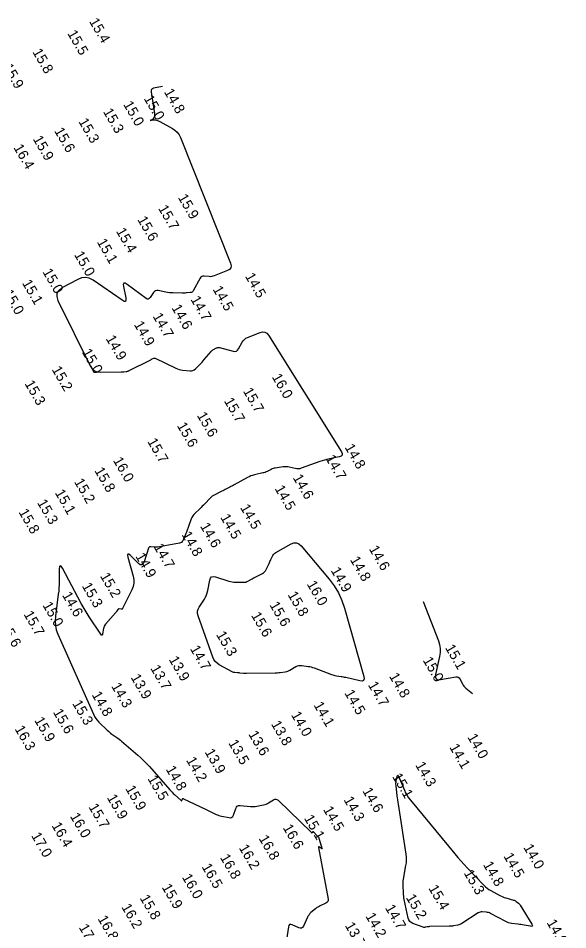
# Model space of a CAD drawing. Extents: x 988130 to 1132882, y 654656 to 841453.
# Drawn here: x 1033588.7 to 1033859.8, y 786540.5 to 786990.2 of the extents above; entities that cross this region are included whole.
import ezdxf

# ---------------------------------------------------------------- set-up
doc = ezdxf.new("R2010")
doc.units = 0
doc.layers.add('V-TOPO-MAJR', color=7, linetype='Continuous')
doc.layers.add('V-TOPO-SOUN', color=7, linetype='Continuous')

msp = doc.modelspace()

# ---------------------------------------------------------------- linework, layer by layer
at = {"layer": 'V-TOPO-MAJR'}
for points in [[(1033659.95, 786956.49), (1033655.49, 786955.64), (1033654.85, 786955.42), (1033654.43, 786955.05), (1033654.23, 786954.53), (1033654.24, 786953.85), (1033655.92, 786943.12), (1033655.94, 786941.94), (1033655.59, 786940.99), (1033654.88, 786940.27), (1033653.8, 786939.79), (1033655.05, 786940.03), (1033656.27, 786940.02), (1033657.47, 786939.76), (1033658.63, 786939.24), (1033664.75, 786935.85), (1033666.05, 786934.98), (1033667.15, 786933.93), (1033668.05, 786932.71), (1033668.75, 786931.31), (1033693.44, 786869.29), (1033693.72, 786868.1), (1033693.56, 786867.11), (1033692.95, 786866.3), (1033691.89, 786865.69), (1033685.38, 786863.07), (1033684.79, 786862.86), (1033684.18, 786862.74), (1033683.56, 786862.68), (1033682.93, 786862.7), (1033680.38, 786862.93), (1033679.79, 786862.91), (1033679.27, 786862.74), (1033678.84, 786862.41), (1033678.49, 786861.93), (1033675.08, 786855.78), (1033674.81, 786855.4), (1033674.47, 786855.11), (1033674.07, 786854.92), (1033673.61, 786854.83), (1033671.63, 786854.65), (1033671.14, 786854.62), (1033670.65, 786854.59), (1033670.15, 786854.58), (1033669.65, 786854.58), (1033665.06, 786854.65), (1033664.17, 786854.69), (1033663.29, 786854.77), (1033662.42, 786854.89), (1033661.55, 786855.05), (1033657.83, 786855.85), (1033657.12, 786855.91), (1033656.5, 786855.77), (1033655.96, 786855.43), (1033655.5, 786854.89), (1033653.82, 786852.34), (1033653.38, 786851.84), (1033652.89, 786851.62), (1033652.34, 786851.66), (1033651.76, 786851.98), (1033642.38, 786858.88), (1033641.41, 786859.45), (1033640.8, 786859.45), (1033640.54, 786858.9), (1033640.65, 786857.78), (1033641.77, 786852.19), (1033641.86, 786851.07), (1033641.6, 786850.5), (1033640.97, 786850.48), (1033639.98, 786851.02), (1033625.62, 786860.95), (1033623.78, 786861.93), (1033621.91, 786862.32), (1033620.01, 786862.13), (1033618.07, 786861.36), (1033610.28, 786857.11), (1033608.69, 786855.93), (1033607.84, 786854.52), (1033607.72, 786852.88), (1033608.33, 786851.01), (1033624.21, 786818.64), (1033625.13, 786817.24), (1033626.29, 786816.25), (1033627.71, 786815.67), (1033629.38, 786815.5), (1033639.53, 786815.72), (1033639.84, 786815.73), (1033640.14, 786815.74), (1033640.45, 786815.76), (1033640.76, 786815.78), (1033641.98, 786815.89), (1033642.29, 786815.93), (1033642.58, 786816), (1033642.87, 786816.1), (1033643.15, 786816.22), (1033654.13, 786821.74), (1033654.31, 786821.83), (1033654.49, 786821.92), (1033654.66, 786822.01), (1033654.84, 786822.1), (1033655.54, 786822.46), (1033655.71, 786822.53), (1033655.89, 786822.55), (1033656.07, 786822.53), (1033656.24, 786822.47), (1033666.41, 786817.55), (1033667.22, 786817.2), (1033668.04, 786816.93), (1033668.89, 786816.72), (1033669.76, 786816.59), (1033673.46, 786816.2), (1033674.21, 786816.2), (1033674.91, 786816.36), (1033675.55, 786816.68), (1033676.13, 786817.16), (1033678.34, 786819.42), (1033678.89, 786819.99), (1033679.42, 786820.57), (1033679.95, 786821.16), (1033680.46, 786821.76), (1033683.84, 786825.79), (1033684.11, 786826.08), (1033684.4, 786826.34), (1033684.71, 786826.57), (1033685.05, 786826.77), (1033686.46, 786827.5), (1033686.81, 786827.65), (1033687.18, 786827.73), (1033687.55, 786827.73), (1033687.93, 786827.67), (1033694.77, 786825.93), (1033695.61, 786825.83), (1033696.33, 786826), (1033696.94, 786826.42), (1033697.43, 786827.1), (1033699.18, 786830.35), (1033699.67, 786831.11), (1033700.27, 786831.75), (1033700.97, 786832.27), (1033701.77, 786832.67), (1033708.04, 786835.2), (1033709.3, 786835.51), (1033710.41, 786835.39), (1033711.39, 786834.83), (1033712.22, 786833.83), (1033748.16, 786776.3), (1033748.58, 786775.37), (1033748.53, 786774.63), (1033748.03, 786774.09), (1033747.06, 786773.75), (1033742.26, 786772.78), (1033741.06, 786772.52), (1033739.88, 786772.21), (1033738.71, 786771.86), (1033737.55, 786771.47), (1033728.35, 786768.17), (1033727.63, 786767.96), (1033726.9, 786767.86), (1033726.16, 786767.87), (1033725.41, 786767.98), (1033722.42, 786768.66), (1033721.67, 786768.79), (1033720.92, 786768.86), (1033720.16, 786768.86), (1033719.41, 786768.79), (1033715.49, 786768.26), (1033714.95, 786768.17), (1033714.43, 786768.03), (1033713.92, 786767.84), (1033713.43, 786767.61), (1033711.47, 786766.59), (1033710.98, 786766.35), (1033710.47, 786766.15), (1033709.95, 786765.98), (1033709.42, 786765.84), (1033705.22, 786764.89), (1033704.35, 786764.66), (1033703.5, 786764.37), (1033702.68, 786764.02), (1033701.88, 786763.62), (1033695.27, 786759.98), (1033694.72, 786759.68), (1033694.17, 786759.39), (1033693.61, 786759.09), (1033693.06, 786758.8), (1033690.82, 786757.66), (1033690.26, 786757.37), (1033689.71, 786757.09), (1033689.14, 786756.81), (1033688.58, 786756.53), (1033685.7, 786755.1), (1033685.05, 786754.75), (1033684.44, 786754.34), (1033683.87, 786753.88), (1033683.34, 786753.36), (1033680.71, 786750.6), (1033680.12, 786750), (1033679.53, 786749.4), (1033678.93, 786748.8), (1033678.32, 786748.22), (1033675.88, 786745.89), (1033675.3, 786745.28), (1033674.81, 786744.62), (1033674.4, 786743.91), (1033674.07, 786743.14), (1033671.67, 786736.57), (1033671.47, 786736.05), (1033671.26, 786735.52), (1033671.04, 786735), (1033670.81, 786734.48), (1033669.87, 786732.43), (1033669.6, 786731.97), (1033669.24, 786731.61), (1033668.8, 786731.36), (1033668.29, 786731.21), (1033657.44, 786729.28), (1033657.03, 786729.22), (1033656.61, 786729.19), (1033656.19, 786729.2), (1033655.78, 786729.24), (1033654.11, 786729.45), (1033653.72, 786729.44), (1033653.41, 786729.33), (1033653.18, 786729.1), (1033653.01, 786728.75), (1033650.78, 786721.94), (1033650.3, 786720.95), (1033649.68, 786720.5), (1033648.93, 786720.6), (1033648.03, 786721.26), (1033644.09, 786725.06), (1033643.28, 786725.72), (1033642.8, 786725.82), (1033642.66, 786725.36), (1033642.85, 786724.33), (1033645.44, 786714.91), (1033645.75, 786713.19), (1033645.75, 786711.51), (1033645.43, 786709.85), (1033644.79, 786708.23), (1033640.2, 786699.01), (1033640.08, 786698.83), (1033639.92, 786698.7), (1033639.73, 786698.64), (1033639.51, 786698.64), (1033638.55, 786698.78), (1033638.33, 786698.78), (1033638.14, 786698.72), (1033637.97, 786698.61), (1033637.83, 786698.44), (1033637.34, 786697.62), (1033637.22, 786697.43), (1033637.08, 786697.23), (1033636.94, 786697.05), (1033636.78, 786696.87), (1033631.84, 786691.32), (1033631.45, 786690.82), (1033631.14, 786690.27), (1033630.91, 786689.68), (1033630.77, 786689.06), (1033630.36, 786686.48), (1033630.22, 786685.98), (1033630.02, 786685.78), (1033629.76, 786685.88), (1033629.43, 786686.28), (1033623.76, 786694.85), (1033622.71, 786696.47), (1033621.7, 786698.12), (1033620.73, 786699.79), (1033619.8, 786701.48), (1033610.48, 786718.82), (1033609.83, 786719.82), (1033609.37, 786720.09), (1033609.09, 786719.64), (1033608.98, 786718.45), (1033608.93, 786712.24), (1033608.89, 786710.69), (1033608.8, 786709.15), (1033608.67, 786707.6), (1033608.49, 786706.06), (1033607.03, 786695.19), (1033606.87, 786692.89), (1033607.03, 786690.63), (1033607.51, 786688.42), (1033608.31, 786686.25), (1033625.85, 786646.82), (1033626.38, 786645.75), (1033627.01, 786644.75), (1033627.73, 786643.82), (1033628.54, 786642.95), (1033632.63, 786638.95), (1033633.17, 786638.44), (1033633.73, 786637.96), (1033634.31, 786637.5), (1033634.9, 786637.06), (1033637.33, 786635.36), (1033637.93, 786634.93), (1033638.52, 786634.48), (1033639.09, 786634.02), (1033639.66, 786633.54), (1033647.69, 786626.6), (1033649.19, 786625.26), (1033650.65, 786623.87), (1033652.05, 786622.43), (1033653.42, 786620.95), (1033663.58, 786609.5), (1033664.11, 786608.91), (1033664.66, 786608.34), (1033665.22, 786607.78), (1033665.79, 786607.23), (1033669.02, 786604.24), (1033669.14, 786604.15), (1033669.25, 786604.13), (1033669.35, 786604.19), (1033669.43, 786604.32), (1033669.73, 786604.97), (1033669.81, 786605.11), (1033669.92, 786605.18), (1033670.05, 786605.19), (1033670.2, 786605.15), (1033681.07, 786599.92), (1033681.73, 786599.61), (1033682.39, 786599.29), (1033683.04, 786598.98), (1033683.7, 786598.66), (1033686.33, 786597.4), (1033686.99, 786597.11), (1033687.67, 786596.86), (1033688.37, 786596.66), (1033689.07, 786596.5), (1033692.8, 786595.8), (1033693.56, 786595.77), (1033694.17, 786595.97), (1033694.64, 786596.41), (1033694.97, 786597.1), (1033696, 786600.3), (1033696.33, 786601), (1033696.8, 786601.47), (1033697.42, 786601.72), (1033698.19, 786601.76), (1033703.29, 786601.29), (1033704.07, 786601.25), (1033704.85, 786601.26), (1033705.63, 786601.33), (1033706.41, 786601.45), (1033709.65, 786602.08), (1033710.33, 786602.24), (1033711, 786602.47), (1033711.64, 786602.76), (1033712.25, 786603.11), (1033714.66, 786604.64), (1033715.25, 786604.91), (1033715.82, 786604.96), (1033716.36, 786604.79), (1033716.89, 786604.41), (1033733.37, 786588.41), (1033733.46, 786588.34), (1033733.54, 786588.33), (1033733.62, 786588.36), (1033733.7, 786588.44), (1033733.99, 786588.84), (1033734.06, 786588.92), (1033734.14, 786588.95), (1033734.22, 786588.93), (1033734.31, 786588.87), (1033736.25, 786586.89), (1033736.58, 786586.52), (1033736.85, 786586.11), (1033737.07, 786585.68), (1033737.24, 786585.21), (1033738.57, 786580.7), (1033738.62, 786580.46), (1033738.59, 786580.35), (1033738.47, 786580.36), (1033738.27, 786580.5), (1033737.3, 786581.29), (1033737.1, 786581.43), (1033736.97, 786581.43), (1033736.91, 786581.32), (1033736.93, 786581.07), (1033741.55, 786555.6), (1033741.58, 786554.93), (1033741.41, 786554.37), (1033741.04, 786553.91), (1033740.47, 786553.55), (1033737.75, 786552.34), (1033737.1, 786552.02), (1033736.48, 786551.66), (1033735.9, 786551.26), (1033735.33, 786550.81), (1033733.14, 786548.93), (1033732.63, 786548.44), (1033732.17, 786547.9), (1033731.78, 786547.32), (1033731.45, 786546.69), (1033729.42, 786542.31), (1033729, 786541.65), (1033728.46, 786541.29), (1033727.82, 786541.22), (1033727.07, 786541.45), (1033723.85, 786542.95), (1033723.13, 786543.16), (1033722.58, 786543.07), (1033722.19, 786542.66), (1033721.97, 786541.94), (1033720.51, 786532.27)], [(1033788.47, 786702.5), (1033796, 786683.09), (1033796.59, 786681.18), (1033796.89, 786679.24), (1033796.89, 786677.29), (1033796.6, 786675.31), (1033794.64, 786666.35), (1033794.54, 786665.08), (1033794.9, 786664.25), (1033795.72, 786663.86), (1033796.99, 786663.91), (1033804.62, 786665.28), (1033805.26, 786665.31), (1033805.8, 786665.15), (1033806.26, 786664.81), (1033806.62, 786664.29), (1033807.87, 786661.81), (1033808.22, 786661.22), (1033808.62, 786660.67), (1033809.08, 786660.17), (1033809.59, 786659.72), (1033812.9, 786657.1)]]:
    msp.add_lwpolyline(points, dxfattribs=at)
for points in [[(1033759.1, 786663.52), (1033758.4, 786663.21), (1033757.26, 786663.31), (1033750.27, 786664.87), (1033749.7, 786664.99), (1033749.14, 786665.1), (1033748.57, 786665.21), (1033748, 786665.3), (1033745.71, 786665.66), (1033745.14, 786665.77), (1033744.58, 786665.9), (1033744.03, 786666.06), (1033743.48, 786666.25), (1033734.84, 786669.51), (1033734.09, 786669.77), (1033733.33, 786669.98), (1033732.56, 786670.15), (1033731.78, 786670.28), (1033728.62, 786670.7), (1033727.86, 786670.74), (1033727.12, 786670.66), (1033726.4, 786670.46), (1033725.71, 786670.13), (1033722.72, 786668.44), (1033722.17, 786668.16), (1033721.6, 786667.93), (1033721.01, 786667.76), (1033720.4, 786667.64), (1033717.93, 786667.29), (1033717.31, 786667.21), (1033716.69, 786667.15), (1033716.07, 786667.12), (1033715.44, 786667.1), (1033701.35, 786666.91), (1033700.96, 786666.91), (1033700.57, 786666.92), (1033700.18, 786666.95), (1033699.79, 786666.98), (1033698.11, 786667.15), (1033697.79, 786667.18), (1033697.46, 786667.21), (1033697.13, 786667.23), (1033696.81, 786667.25), (1033695.5, 786667.33), (1033695.18, 786667.37), (1033694.87, 786667.44), (1033694.57, 786667.55), (1033694.27, 786667.69), (1033687.9, 786671.26), (1033686.83, 786671.98), (1033685.94, 786672.85), (1033685.23, 786673.87), (1033684.7, 786675.05), (1033677.44, 786695.43), (1033677.17, 786696.53), (1033677.17, 786697.6), (1033677.43, 786698.64), (1033677.95, 786699.64), (1033680.55, 786703.61), (1033681.14, 786704.62), (1033681.63, 786705.68), (1033682, 786706.78), (1033682.27, 786707.92), (1033683.17, 786712.91), (1033683.51, 786713.93), (1033684.09, 786714.55), (1033684.91, 786714.77), (1033685.97, 786714.59), (1033692.57, 786712.46), (1033693.38, 786712.23), (1033694.21, 786712.07), (1033695.05, 786711.96), (1033695.89, 786711.93), (1033699.82, 786711.9), (1033700.41, 786711.93), (1033700.97, 786712.04), (1033701.51, 786712.22), (1033702.04, 786712.48), (1033704.1, 786713.65), (1033704.61, 786713.93), (1033705.13, 786714.21), (1033705.66, 786714.49), (1033706.19, 786714.75), (1033709.16, 786716.22), (1033709.77, 786716.59), (1033710.29, 786717.04), (1033710.73, 786717.57), (1033711.08, 786718.19), (1033712.44, 786721.15), (1033712.67, 786721.65), (1033712.91, 786722.15), (1033713.15, 786722.65), (1033713.39, 786723.15), (1033714.36, 786725.13), (1033714.63, 786725.6), (1033714.96, 786726.01), (1033715.35, 786726.36), (1033715.81, 786726.66), (1033723.35, 786730.81), (1033724.73, 786731.34), (1033726.01, 786731.36), (1033727.19, 786730.88), (1033728.28, 786729.89), (1033742.17, 786713.39), (1033744.64, 786710.12), (1033746.72, 786706.65), (1033748.42, 786702.98), (1033749.74, 786699.1), (1033759.22, 786665.38), (1033759.38, 786664.25)], [(1033788.99, 786541.65), (1033788.74, 786541.68), (1033788.49, 786541.75), (1033783.4, 786543.59), (1033782.56, 786544.01), (1033781.9, 786544.58), (1033781.42, 786545.31), (1033781.13, 786546.2), (1033779.18, 786555.36), (1033779.02, 786556.2), (1033778.9, 786557.04), (1033778.8, 786557.88), (1033778.75, 786558.73), (1033778.58, 786562.14), (1033778.57, 786562.99), (1033778.6, 786563.84), (1033778.68, 786564.68), (1033778.81, 786565.52), (1033780, 786572.15), (1033780.19, 786573.53), (1033780.26, 786574.92), (1033780.23, 786576.31), (1033780.07, 786577.7), (1033776.29, 786602.48), (1033776.14, 786603.51), (1033775.99, 786604.54), (1033775.86, 786605.58), (1033775.73, 786606.61), (1033775.12, 786611.7), (1033775.08, 786612.26), (1033775.08, 786612.82), (1033775.13, 786613.38), (1033775.22, 786613.94), (1033775.69, 786616.16), (1033775.82, 786616.58), (1033775.97, 786616.73), (1033776.15, 786616.61), (1033776.36, 786616.22), (1033779.24, 786609.31), (1033779.84, 786608.02), (1033780.52, 786606.77), (1033781.3, 786605.58), (1033782.17, 786604.45), (1033804.05, 786577.99), (1033805.56, 786576.2), (1033807.09, 786574.44), (1033808.66, 786572.71), (1033810.25, 786571.01), (1033818.39, 786562.47), (1033819.18, 786561.7), (1033820.03, 786561), (1033820.93, 786560.37), (1033821.88, 786559.81), (1033826.37, 786557.39), (1033827.07, 786557.04), (1033827.78, 786556.72), (1033828.51, 786556.45), (1033829.26, 786556.22), (1033833.1, 786555.13), (1033833.44, 786555.02), (1033833.76, 786554.88), (1033834.06, 786554.71), (1033834.35, 786554.51), (1033835.48, 786553.65), (1033835.75, 786553.43), (1033835.99, 786553.18), (1033836.21, 786552.91), (1033836.41, 786552.62), (1033842.09, 786543.24), (1033842.36, 786542.67), (1033842.32, 786542.3), (1033841.99, 786542.14), (1033841.36, 786542.18), (1033838.24, 786542.77), (1033837.48, 786542.91), (1033836.72, 786543.03), (1033835.95, 786543.14), (1033835.18, 786543.24), (1033832.1, 786543.61), (1033831.34, 786543.73), (1033830.6, 786543.93), (1033829.89, 786544.19), (1033829.19, 786544.53), (1033821.7, 786548.56), (1033821.23, 786548.78), (1033820.74, 786548.95), (1033820.24, 786549.07), (1033819.72, 786549.12), (1033817.62, 786549.26), (1033817.11, 786549.25), (1033816.61, 786549.16), (1033816.14, 786549), (1033815.68, 786548.76), (1033807.49, 786543.56), (1033807.03, 786543.31), (1033806.56, 786543.09), (1033806.07, 786542.93), (1033805.56, 786542.81), (1033803.48, 786542.43), (1033802.96, 786542.34), (1033802.44, 786542.28), (1033801.92, 786542.23), (1033801.39, 786542.21), (1033791.54, 786542.03), (1033791.28, 786542.01), (1033791.02, 786541.99), (1033790.77, 786541.95), (1033790.51, 786541.91), (1033789.49, 786541.69), (1033789.24, 786541.65)]]:
    msp.add_lwpolyline(points, close=True, dxfattribs=at)

# ---------------------------------------------------------------- texts
at = {"layer": 'V-TOPO-SOUN'}
for s, p in [('15.4 ', (1033623.55, 786988.65)), ('15.5 ', (1033612.81, 786982.71)), ('15.8 ', (1033595.57, 786973.6)), ('15.9 ', (1033580.97, 786966.15)), ('14.8 ', (1033660.48, 786953.85)), ('15.0 ', (1033640.37, 786947.71)), ('15.0 ', (1033650.5, 786950.62)), ('15.3 ', (1033630.42, 786944.13)), ('15.3 ', (1033618.27, 786939.27)), ('15.6 ', (1033606.32, 786934.66)), ('15.9 ', (1033595.79, 786930.65)), ('16.4 ', (1033586.23, 786926.41)), ('15.9 ', (1033667.35, 786901.81)), ('15.7 ', (1033657.59, 786896.43)), ('15.6 ', (1033647.33, 786890.9)), ('15.4 ', (1033636.81, 786885.16)), ('15.1 ', (1033627.37, 786879.84)), ('15.0 ', (1033616.14, 786873.58)), ('15.0 ', (1033600.55, 786865.09)), ('14.5 ', (1033700.45, 786862.94)), ('15.1 ', (1033590.45, 786859.59)), ('14.5 ', (1033684.49, 786856.51)), ('15.0 ', (1033581.13, 786854.67)), ('14.7 ', (1033673.56, 786851.55)), ('14.7 ', (1033654.91, 786843.18)), ('14.6 ', (1033664.2, 786847.37)), ('14.9 ', (1033645.62, 786839.15)), ('14.9 ', (1033631.75, 786832.18)), ('15.0 ', (1033619.96, 786825.52)), ('15.2 ', (1033605.1, 786816.93)), ('16.0 ', (1033713.71, 786813.22)), ('15.3 ', (1033591.72, 786809.96)), ('15.7 ', (1033699.46, 786806.27)), ('15.7 ', (1033690.09, 786801.38)), ('15.6 ', (1033676.69, 786794.28)), ('15.6 ', (1033666.87, 786789.23)), ('15.7 ', (1033652.27, 786781.39)), ('14.8 ', (1033749.61, 786778.55)), ('16.0 ', (1033635.32, 786772.07)), ('14.7 ', (1033740.12, 786773.15)), ('15.8 ', (1033626.16, 786767.05)), ('14.6 ', (1033724.03, 786763.56)), ('15.2 ', (1033616.16, 786761.52)), ('14.5 ', (1033715.08, 786758.18)), ('15.1 ', (1033606.64, 786756.12)), ('15.3 ', (1033597.9, 786751.2)), ('14.5 ', (1033698.05, 786748.81)), ('15.8 ', (1033588.77, 786746.54)), ('14.5 ', (1033688.26, 786743.97)), ('14.6 ', (1033678.28, 786739.65)), ('14.8 ', (1033669.22, 786735.39)), ('14.7 ', (1033655.42, 786729.38)), ('14.6 ', (1033761.59, 786728.42)), ('14.9 ', (1033646.37, 786724.81)), ('14.8 ', (1033752.24, 786723.09)), ('14.9 ', (1033742.74, 786717.77)), ('15.2 ', (1033628.94, 786715.01)), ('15.3 ', (1033619.98, 786710.11)), ('16.0 ', (1033730.93, 786711.06)), ('14.6 ', (1033610.22, 786705.59)), ('15.8 ', (1033721.51, 786705.77)), ('15.0 ', (1033600.57, 786700.64)), ('15.6 ', (1033712.54, 786700.76)), ('15.7 ', (1033591.22, 786696.19)), ('15.6 ', (1033703.48, 786695.62)), ('15.6 ', (1033579.73, 786690.59)), ('15.3 ', (1033686.21, 786686.14)), ('14.7 ', (1033673.3, 786679.16)), ('15.1 ', (1033799.16, 786679.63)), ('13.9 ', (1033662.85, 786673.86)), ('15.0 ', (1033788.16, 786673.47)), ('13.7 ', (1033653.76, 786669.5)), ('13.9 ', (1033644.07, 786665.02)), ('14.8 ', (1033771.52, 786665.61)), ('14.3 ', (1033634.45, 786660.7)), ('14.7 ', (1033761.1, 786661.33)), ('14.8 ', (1033624.84, 786656.44)), ('14.5 ', (1033749.5, 786657.3)), ('15.3 ', (1033615.23, 786652.15)), ('14.1 ', (1033734.29, 786651.37)), ('15.6 ', (1033605.72, 786647.87)), ('14.0 ', (1033723.16, 786646.54)), ('15.9 ', (1033596.48, 786643.87)), ('13.8 ', (1033713.32, 786642.01)), ('16.3 ', (1033586.8, 786639.63)), ('13.6 ', (1033702.11, 786637.03)), ('13.5 ', (1033692.21, 786632.66)), ('14.0 ', (1033810.15, 786635.58)), ('13.9 ', (1033680.58, 786628.17)), ('14.1 ', (1033801.25, 786630.6)), ('14.2 ', (1033671.42, 786624.15)), ('14.8 ', (1033661.37, 786619.76)), ('14.3 ', (1033784.47, 786621.75)), ('15.5 ', (1033652.38, 786615.04)), ('15.1 ', (1033773.09, 786616.05)), ('15.9 ', (1033641.45, 786610.09)), ('15.9 ', (1033632.32, 786605.7)), ('14.3 ', (1033749.12, 786604.64)), ('14.6 ', (1033758.38, 786609.01)), ('15.7 ', (1033623.26, 786601.11)), ('16.0 ', (1033614.09, 786596.52)), ('15.1 ', (1033729.55, 786595.57)), ('14.5 ', (1033739, 786599.81)), ('16.4 ', (1033605.03, 786591.92)), ('17.0 ', (1033594.99, 786586.93)), ('16.6 ', (1033719.09, 786590.89)), ('16.8 ', (1033707.21, 786585.56)), ('16.2 ', (1033697.4, 786580.96)), ('14.0 ', (1033837.79, 786581.13)), ('16.8 ', (1033688.11, 786576.19)), ('14.5 ', (1033827.98, 786576.79)), ('16.5 ', (1033679.07, 786571.57)), ('14.8 ', (1033817.91, 786572.59)), ('16.0 ', (1033669.35, 786566.45)), ('15.3 ', (1033808.37, 786568.52)), ('15.9 ', (1033659.38, 786561.5)), ('15.4 ', (1033790.95, 786561.02)), ('15.8 ', (1033648.54, 786556.15)), ('15.2 ', (1033779.82, 786556.41)), ('16.2 ', (1033639.48, 786551.72)), ('14.7 ', (1033769.54, 786551.3)), ('14.2 ', (1033759.88, 786547.24)), ('17.1 ', (1033618.46, 786541.68)), ('16.8 ', (1033627.76, 786545.94)), ('13.7 ', (1033749.71, 786542.61)), ('14.6 ', (1033849.27, 786544.01))]:
    msp.add_text(s, height=5, rotation=300, dxfattribs=at).set_placement(p)

doc.saveas('drawing.dxf')
